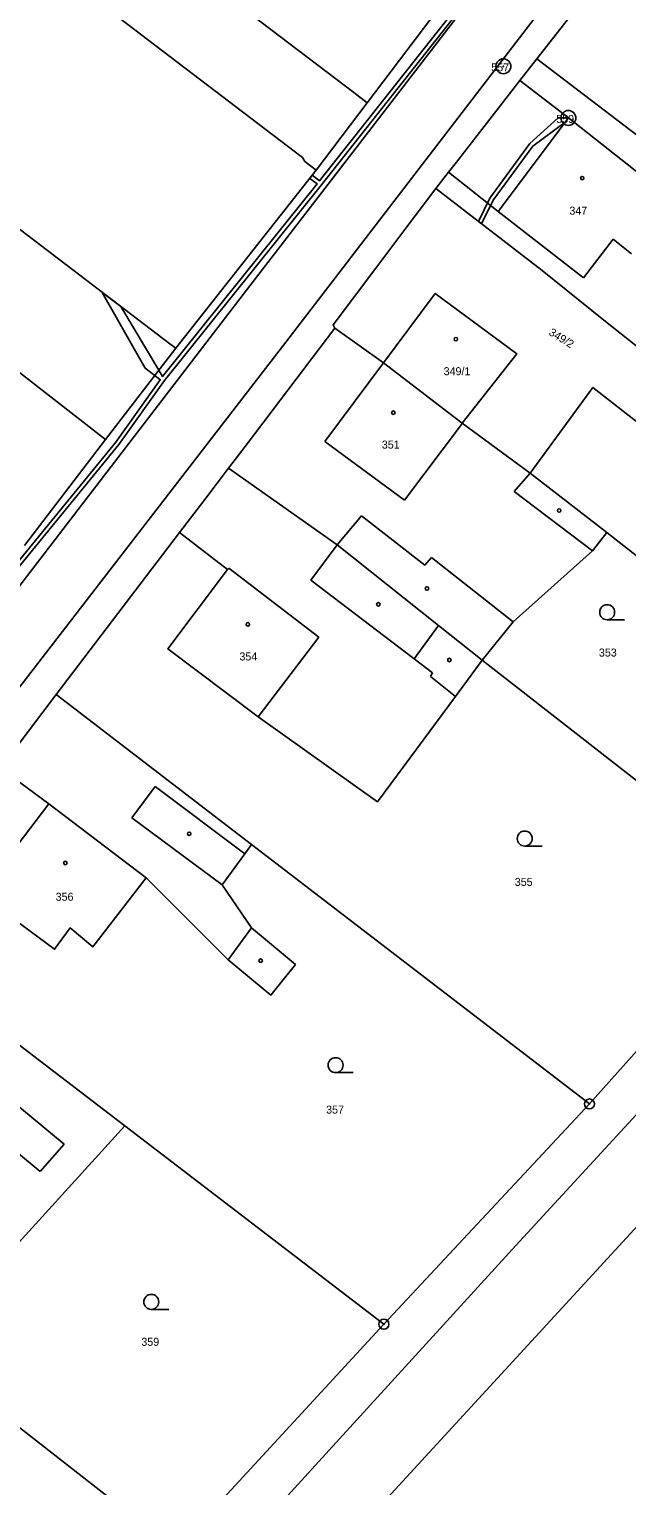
# Model space of a CAD drawing. Extents: x -587171 to -555306, y -1167727 to -1074732.
# Drawn here: x -560520.7 to -560460.7, y -1078173.9 to -1078027.8 of the extents above; entities that cross this region are included whole.
import ezdxf

# ---------------------------------------------------------------- set-up
doc = ezdxf.new("R2010")
doc.units = 0
for name, color, linetype in [('Hranice parcel', 7, 'Continuous'), ('Parcelní čísla', 7, 'Continuous'), ('Poz předměty', 7, 'Continuous'), ('Vnitřní kresba', 7, 'Continuous'), ('Věcná břemena k části', 7, 'Continuous'), ('Značky bodu BP', 7, 'Continuous'), ('Značky budov', 7, 'Continuous'), ('Značky kultur', 7, 'Continuous')]:
    doc.layers.add(name, color=color, linetype=linetype)

msp = doc.modelspace()

# ---------------------------------------------------------------- linework, layer by layer
at = {"layer": 'Hranice parcel'}
for p, q in [((-560486.78, -1078035.21), (-560478.18, -1078023.86)), ((-560491.9, -1078041.97), (-560486.78, -1078035.21)), ((-560505.99, -1078059.82), (-560491.9, -1078041.97)), ((-560513.03, -1078068.99), (-560526.05, -1078058.85)), ((-560490.03, -1078057.81), (-560485.14, -1078061.29)), ((-560513.03, -1078068.99), (-560505.99, -1078059.82)), ((-560477.24, -1078067.33), (-560470.42, -1078072.34)), ((-560521.17, -1078079.6), (-560513.03, -1078068.99)), ((-560470.42, -1078072.34), (-560462.74, -1078078.3)), ((-560505.6, -1078078.31), (-560517.99, -1078094.55)), ((-560475.23, -1078091.12), (-560445.5, -1078114.31)), ((-560517.99, -1078094.55), (-560498.39, -1078109.59)), ((-560498.39, -1078109.59), (-560464.48, -1078135.62)), ((-560464.48, -1078135.62), (-560445.5, -1078114.31)), ((-560524.52, -1078127.55), (-560511.1, -1078137.82)), ((-560485.1, -1078157.71), (-560464.48, -1078135.62)), ((-560511.1, -1078137.82), (-560485.1, -1078157.71)), ((-560527.96, -1078222.1), (-560458.86, -1078146.99)), ((-560531.4, -1078160.52), (-560505.88, -1078180.39))]:
    msp.add_line(p, q, dxfattribs=at)
for points in [[(-560364.68, -1077894.4), (-560366.71, -1077894.44), (-560368.49, -1077895.33), (-560369.63, -1077896.38), (-560417.05, -1077958.08), (-560457.78, -1078010.82), (-560494.61, -1078058.79), (-560557.78, -1078140.57), (-560603.03, -1078199.81), (-560610.79, -1078208.96)], [(-560486.78, -1078035.21), (-560488.13, -1078034.19), (-560513.25, -1078015.1), (-560520.04, -1078005.38), (-560582.32, -1077958.88), (-560584.72, -1077957.09)], [(-560491.9, -1078041.97), (-560493.04, -1078041.09), (-560493.28, -1078040.7), (-560522.7, -1078018.26), (-560541.97, -1078003.31)], [(-560455.09, -1078011.95), (-560455.56, -1078012.55), (-560463.19, -1078022.36), (-560464.05, -1078023.47), (-560469.75, -1078030.79)], [(-560469.75, -1078030.79), (-560471.46, -1078032.97), (-560477.83, -1078041.16), (-560478.62, -1078042.18), (-560479.9, -1078043.82)], [(-560469.75, -1078030.79), (-560455.55, -1078041.63), (-560447.77, -1078047.61)], [(-560535.83, -1078037.12), (-560506.58, -1078059.37), (-560505.99, -1078059.82)], [(-560479.9, -1078043.82), (-560482.99, -1078047.92), (-560485.92, -1078051.81), (-560490.2, -1078057.48), (-560490.03, -1078057.81)], [(-560479.9, -1078043.82), (-560469.21, -1078052.04), (-560463.03, -1078057.02), (-560458.85, -1078060.32)], [(-560477.24, -1078067.33), (-560471.78, -1078060.37), (-560479.95, -1078054.34), (-560485.14, -1078061.29)], [(-560490.03, -1078057.81), (-560495.49, -1078065.01), (-560499.03, -1078069.67), (-560500.69, -1078071.86)], [(-560485.14, -1078061.29), (-560478.94, -1078066.03), (-560477.24, -1078067.33)], [(-560470.42, -1078072.34), (-560464.13, -1078063.75), (-560452.9, -1078072.52), (-560449.26, -1078067.85)], [(-560500.69, -1078071.86), (-560503.06, -1078074.98), (-560505.6, -1078078.31)], [(-560500.69, -1078071.86), (-560489.8, -1078079.55), (-560479.62, -1078087.63), (-560475.23, -1078091.12)], [(-560505.6, -1078078.31), (-560500.79, -1078082.03), (-560506.77, -1078089.98), (-560497.73, -1078096.81), (-560485.75, -1078105.33), (-560477.93, -1078094.77), (-560475.23, -1078091.12)], [(-560475.23, -1078091.12), (-560472.12, -1078087.27), (-560464.17, -1078080.15), (-560462.74, -1078078.3)], [(-560462.74, -1078078.3), (-560456.03, -1078083.56), (-560432.61, -1078100.48)], [(-560517.99, -1078094.55), (-560520.77, -1078098.23), (-560523.57, -1078101.95)], [(-560523.57, -1078101.95), (-560518.72, -1078105.52), (-560525.66, -1078114.58), (-560518.14, -1078120.1), (-560516.57, -1078117.96), (-560514.3, -1078119.85), (-560508.95, -1078112.95), (-560500.74, -1078121.16), (-560496.44, -1078124.71), (-560493.98, -1078121.65), (-560498.37, -1078117.94), (-560501.33, -1078113.64), (-560499.07, -1078110.52), (-560498.39, -1078109.59)], [(-560524.52, -1078127.55), (-560527.97, -1078131.1), (-560529.82, -1078133.64), (-560531.69, -1078135.92), (-560538.19, -1078130.95), (-560543.55, -1078137.89), (-560537.03, -1078142.81), (-560524.74, -1078152.8), (-560511.1, -1078137.82)], [(-560505.88, -1078180.39), (-560501.6, -1078175.58), (-560485.1, -1078157.71)]]:
    msp.add_lwpolyline(points, dxfattribs=at)
at = {"layer": 'Poz předměty'}
for p, q in [((-560438.84, -1078113.96), (-560471.88, -1078149.83)), ((-560471.88, -1078149.83), (-560520.23, -1078202.79))]:
    msp.add_line(p, q, dxfattribs=at)
at = {"layer": 'Vnitřní kresba'}
for p, q in [((-560499.23, -1078054.43), (-560462.74, -1078007.05)), ((-560471.46, -1078032.97), (-560466.59, -1078036.73)), ((-560473.63, -1078046.11), (-560466.59, -1078036.73)), ((-560466.59, -1078036.73), (-560457.99, -1078043.5)), ((-560478.62, -1078042.18), (-560473.63, -1078046.11)), ((-560465.09, -1078052.75), (-560473.63, -1078046.11)), ((-560462.11, -1078048.87), (-560465.09, -1078052.75)), ((-560460.26, -1078050.37), (-560462.11, -1078048.87)), ((-560499.23, -1078054.43), (-560562.6, -1078136.93)), ((-560485.14, -1078061.29), (-560491.03, -1078069.17)), ((-560483.05, -1078075.07), (-560477.32, -1078067.46)), ((-560477.32, -1078067.46), (-560477.24, -1078067.33)), ((-560491.03, -1078069.17), (-560483.05, -1078075.07)), ((-560470.42, -1078072.34), (-560472.02, -1078074.19)), ((-560472.02, -1078074.19), (-560464.17, -1078080.15)), ((-560487.36, -1078076.63), (-560489.8, -1078079.55)), ((-560480.98, -1078081.57), (-560487.36, -1078076.63)), ((-560489.8, -1078079.55), (-560492.44, -1078083.09)), ((-560480.32, -1078080.83), (-560480.98, -1078081.57)), ((-560472.12, -1078087.27), (-560480.32, -1078080.83)), ((-560500.67, -1078081.87), (-560500.79, -1078082.03)), ((-560491.64, -1078088.81), (-560500.67, -1078081.87)), ((-560492.44, -1078083.09), (-560482.05, -1078090.99)), ((-560482.05, -1078090.99), (-560479.62, -1078087.63)), ((-560497.73, -1078096.81), (-560491.64, -1078088.81)), ((-560482.05, -1078090.99), (-560480.23, -1078092.38)), ((-560480.23, -1078092.38), (-560480.41, -1078092.76)), ((-560480.41, -1078092.76), (-560477.93, -1078094.77)), ((-560510.41, -1078106.91), (-560508.06, -1078103.78)), ((-560508.06, -1078103.78), (-560499.07, -1078110.52)), ((-560518.72, -1078105.52), (-560508.95, -1078112.95)), ((-560501.33, -1078113.64), (-560510.41, -1078106.91)), ((-560500.74, -1078121.16), (-560498.37, -1078117.94)), ((-560523.65, -1078134.35), (-560517.2, -1078139.66)), ((-560519.6, -1078142.41), (-560525.87, -1078137.18)), ((-560517.2, -1078139.66), (-560519.6, -1078142.41))]:
    msp.add_line(p, q, dxfattribs=at)
at = {"layer": 'Věcná břemena k části'}
for points in [[(-560595.54, -1078177.72), (-560590.37, -1078171.19), (-560588.99, -1078168.2), (-560584.02, -1078161.53), (-560576.6, -1078152.54), (-560564.07, -1078135.88), (-560561.87, -1078135.15), (-560559.05, -1078131.14), (-560559.06, -1078129.83), (-560554.66, -1078124.1), (-560553.09, -1078122.58), (-560548.55, -1078115.78), (-560538.37, -1078102.57), (-560529.92, -1078091.55), (-560522.59, -1078082.82), (-560511.69, -1078069.48), (-560507.12, -1078063.06), (-560491.36, -1078043.42), (-560477.61, -1078026.04), (-560470.36, -1078016.66), (-560462.85, -1078006.44), (-560449.91, -1077989.74)], [(-560478.02, -1078025.91), (-560491.55, -1078043.02), (-560492.3, -1078042.47), (-560492.54, -1078042.79), (-560491.8, -1078043.33), (-560507.31, -1078062.66), (-560507.68, -1078062.03), (-560508.09, -1078062.56), (-560507.55, -1078062.98), (-560512.01, -1078069.24), (-560522.9, -1078082.57)]]:
    msp.add_lwpolyline(points, dxfattribs=at)
for points in [[(-560474.47, -1078044.77), (-560475.62, -1078047.11), (-560475.3, -1078047.36), (-560474.13, -1078044.98), (-560470.17, -1078039.57), (-560466.91, -1078037.16), (-560466.59, -1078036.73), (-560467.6, -1078036.73), (-560470.47, -1078039.3)], [(-560509.05, -1078061.83), (-560508.09, -1078062.56), (-560507.68, -1078062.03), (-560511.49, -1078055.63), (-560513.36, -1078054.22)]]:
    msp.add_lwpolyline(points, close=True, dxfattribs=at)
at = {"layer": 'Značky bodu BP'}
for centre, radius in [((-560473.11, -1078031.55), 0.75), ((-560473.11, -1078031.55), 0.03), ((-560466.59, -1078036.73), 0.75), ((-560466.59, -1078036.73), 0.03), ((-560464.48, -1078135.62), 0.5), ((-560464.48, -1078135.62), 0.0303), ((-560485.1, -1078157.71), 0.5), ((-560485.1, -1078157.71), 0.0303)]:
    msp.add_circle(centre, radius, dxfattribs=at)
at = {"layer": 'Značky budov'}
for centre in [(-560465.2, -1078042.76), (-560477.88, -1078058.91), (-560484.16, -1078066.29), (-560467.52, -1078076.1), (-560480.78, -1078083.92), (-560485.66, -1078085.51), (-560498.75, -1078087.52), (-560478.53, -1078091.09), (-560504.64, -1078108.52), (-560517.07, -1078111.45), (-560497.46, -1078121.25)]:
    msp.add_circle(centre, 0.175, dxfattribs=at)
at = {"layer": 'Značky kultur'}
for p, q in [((-560462.7, -1078087.05), (-560460.95, -1078087.05)), ((-560470.97, -1078109.75), (-560469.22, -1078109.75)), ((-560489.95, -1078132.48), (-560488.2, -1078132.48)), ((-560508.44, -1078156.22), (-560506.69, -1078156.22))]:
    msp.add_line(p, q, dxfattribs=at)
for centre in [(-560462.7, -1078086.3), (-560470.97, -1078109), (-560489.95, -1078131.73), (-560508.44, -1078155.47)]:
    msp.add_circle(centre, 0.75, dxfattribs=at)

# ---------------------------------------------------------------- texts
at = {"layer": 'Parcelní čísla'}
for s, p in [('347', (-560466.49, -1078046.43)), ('349/1', (-560479.11, -1078062.53)), ('351', (-560485.31, -1078069.89)), ('354', (-560499.6, -1078091.14)), ('353', (-560463.53, -1078090.75)), ('355', (-560471.97, -1078113.75)), ('356', (-560518.04, -1078115.24)), ('357', (-560490.9, -1078136.59)), ('359', (-560509.44, -1078159.88))]:
    msp.add_text(s, height=0.803, dxfattribs=at).set_placement(p)
msp.add_text('349/2', height=0.803, rotation=328, dxfattribs=at).set_placement((-560468.63, -1078058.43))
at = {"layer": 'Značky bodu BP'}
for s, p in [('557', (-560474.33, -1078032.05)), ('559', (-560467.81, -1078037.23))]:
    msp.add_text(s, height=0.803, dxfattribs=at).set_placement(p)

doc.saveas('drawing.dxf')
